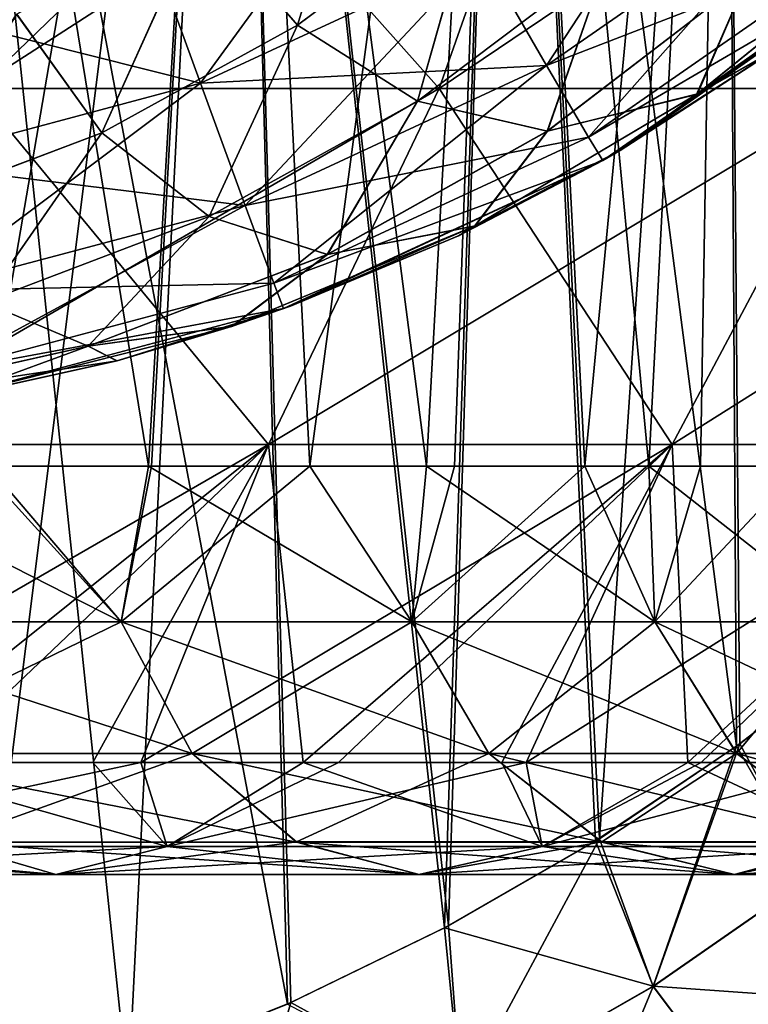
# Model space of a CAD drawing. Header units: millimetres. Extents: x -44.7 to 52.5, y -25.6 to 0.
# Tile 397 of 440: x 49 to 49.9, y -24.3 to -23.1. Entities that reach past the tile are written whole.
import ezdxf

# ---------------------------------------------------------------- set-up
doc = ezdxf.new("R2010")
doc.units = ezdxf.units.MM
doc.header["$LTSCALE"] = 65.185185
for name, color, linetype in [('16', 7, 'CONTINUOUS'), ('26', 7, 'CONTINUOUS'), ('390', 7, 'CONTINUOUS'), ('391', 7, 'CONTINUOUS'), ('394', 7, 'CONTINUOUS'), ('395', 7, 'CONTINUOUS'), ('399', 7, 'CONTINUOUS'), ('40', 7, 'CONTINUOUS'), ('400', 7, 'CONTINUOUS'), ('404', 7, 'CONTINUOUS'), ('405', 7, 'CONTINUOUS'), ('418', 7, 'CONTINUOUS'), ('427', 7, 'CONTINUOUS'), ('507', 7, 'CONTINUOUS'), ('512', 7, 'CONTINUOUS')]:
    doc.layers.add(name, color=color, linetype=linetype)

msp = doc.modelspace()

# ---------------------------------------------------------------- linework, layer by layer
at = {"layer": '16', "linetype": 'Continuous'}
for points in [[(48.9663, -23.1968, -37.4592), (48.374, -23.1968, -37.8439), (49.1082, -22.7389, -37.6544), (48.9663, -23.1968, -37.4592)], [(49.1082, -22.7389, -37.6544), (48.374, -23.1968, -37.8439), (48.4946, -22.7389, -38.0529), (49.1082, -22.7389, -37.6544)], [(49.5153, -23.1968, -37.0147), (48.9663, -23.1968, -37.4592), (49.6767, -22.7389, -37.194), (49.5153, -23.1968, -37.0147)], [(49.6767, -22.7389, -37.194), (48.9663, -23.1968, -37.4592), (49.1082, -22.7389, -37.6544), (49.6767, -22.7389, -37.194)], [(50.0147, -23.1968, -36.5153), (49.5153, -23.1968, -37.0147), (50.194, -22.7389, -36.6767), (50.0147, -23.1968, -36.5153)], [(50.194, -22.7389, -36.6767), (49.5153, -23.1968, -37.0147), (49.6767, -22.7389, -37.194), (50.194, -22.7389, -36.6767)], [(49.3136, -23.6176, -36.7908), (48.7892, -23.6176, -37.2154), (49.5153, -23.1968, -37.0147), (49.3136, -23.6176, -36.7908)], [(49.5153, -23.1968, -37.0147), (48.7892, -23.6176, -37.2154), (48.9663, -23.1968, -37.4592), (49.5153, -23.1968, -37.0147)], [(49.7908, -23.6176, -36.3136), (49.3136, -23.6176, -36.7908), (50.0147, -23.1968, -36.5153), (49.7908, -23.6176, -36.3136)], [(50.0147, -23.1968, -36.5153), (49.3136, -23.6176, -36.7908), (49.5153, -23.1968, -37.0147), (50.0147, -23.1968, -36.5153)], [(50.2154, -23.6176, -35.7892), (49.7908, -23.6176, -36.3136), (50.4592, -23.1968, -35.9663), (50.2154, -23.6176, -35.7892)], [(50.4592, -23.1968, -35.9663), (49.7908, -23.6176, -36.3136), (50.0147, -23.1968, -36.5153), (50.4592, -23.1968, -35.9663)], [(48.7892, -23.6176, -37.2154), (49.3136, -23.6176, -36.7908), (48.6625, -23.9932, -36.8672), (48.7892, -23.6176, -37.2154)], [(48.6625, -23.9932, -36.8672), (49.3136, -23.6176, -36.7908), (48.9184, -23.9932, -36.6638), (48.6625, -23.9932, -36.8672)], [(48.9184, -23.9932, -36.6638), (49.3136, -23.6176, -36.7908), (49.1629, -23.9932, -36.4468), (48.9184, -23.9932, -36.6638)], [(49.3136, -23.6176, -36.7908), (49.7908, -23.6176, -36.3136), (49.1629, -23.9932, -36.4468), (49.3136, -23.6176, -36.7908)], [(49.1629, -23.9932, -36.4468), (49.7908, -23.6176, -36.3136), (49.3964, -23.9932, -36.2161), (49.1629, -23.9932, -36.4468)], [(49.3964, -23.9932, -36.2161), (49.7908, -23.6176, -36.3136), (49.6182, -23.9932, -35.9719), (49.3964, -23.9932, -36.2161)], [(49.7908, -23.6176, -36.3136), (50.2154, -23.6176, -35.7892), (49.6182, -23.9932, -35.9719), (49.7908, -23.6176, -36.3136)], [(49.6182, -23.9932, -35.9719), (50.2154, -23.6176, -35.7892), (49.825, -23.9932, -35.718), (49.6182, -23.9932, -35.9719)], [(49.825, -23.9932, -35.718), (50.2154, -23.6176, -35.7892), (50.014, -23.9932, -35.4589), (49.825, -23.9932, -35.718)]]:
    msp.add_3dface(points, dxfattribs=at)
at = {"layer": '26', "linetype": 'Continuous'}
for points in [[(48.4946, -22.7389, 38.0529), (48.9663, -23.1968, 37.4592), (49.1082, -22.7389, 37.6544), (48.4946, -22.7389, 38.0529)], [(48.9663, -23.1968, 37.4592), (49.5153, -23.1968, 37.0147), (49.1082, -22.7389, 37.6544), (48.9663, -23.1968, 37.4592)], [(49.1082, -22.7389, 37.6544), (49.5153, -23.1968, 37.0147), (49.6767, -22.7389, 37.194), (49.1082, -22.7389, 37.6544)], [(49.5153, -23.1968, 37.0147), (50.0147, -23.1968, 36.5153), (49.6767, -22.7389, 37.194), (49.5153, -23.1968, 37.0147)], [(49.6767, -22.7389, 37.194), (50.0147, -23.1968, 36.5153), (50.194, -22.7389, 36.6767), (49.6767, -22.7389, 37.194)], [(48.7892, -23.6176, 37.2154), (49.3136, -23.6176, 36.7908), (48.9663, -23.1968, 37.4592), (48.7892, -23.6176, 37.2154)], [(48.9663, -23.1968, 37.4592), (49.3136, -23.6176, 36.7908), (49.5153, -23.1968, 37.0147), (48.9663, -23.1968, 37.4592)], [(49.3136, -23.6176, 36.7908), (49.7908, -23.6176, 36.3136), (49.5153, -23.1968, 37.0147), (49.3136, -23.6176, 36.7908)], [(49.5153, -23.1968, 37.0147), (49.7908, -23.6176, 36.3136), (50.0147, -23.1968, 36.5153), (49.5153, -23.1968, 37.0147)], [(49.7908, -23.6176, 36.3136), (50.2154, -23.6176, 35.7892), (50.0147, -23.1968, 36.5153), (49.7908, -23.6176, 36.3136)], [(49.3136, -23.6176, 36.7908), (48.7892, -23.6176, 37.2154), (48.8438, -23.9932, 36.7254), (49.3136, -23.6176, 36.7908)], [(49.106, -23.9932, 36.4995), (49.3136, -23.6176, 36.7908), (48.8438, -23.9932, 36.7254), (49.106, -23.9932, 36.4995)], [(49.3547, -23.9932, 36.2592), (49.3136, -23.6176, 36.7908), (49.106, -23.9932, 36.4995), (49.3547, -23.9932, 36.2592)], [(49.7908, -23.6176, 36.3136), (49.3136, -23.6176, 36.7908), (49.3547, -23.9932, 36.2592), (49.7908, -23.6176, 36.3136)], [(49.5895, -23.9932, 36.0051), (49.7908, -23.6176, 36.3136), (49.3547, -23.9932, 36.2592), (49.5895, -23.9932, 36.0051)], [(49.8095, -23.9932, 35.738), (49.7908, -23.6176, 36.3136), (49.5895, -23.9932, 36.0051), (49.8095, -23.9932, 35.738)], [(50.2154, -23.6176, 35.7892), (49.7908, -23.6176, 36.3136), (49.8095, -23.9932, 35.738), (50.2154, -23.6176, 35.7892)], [(50.0141, -23.9932, 35.4587), (50.2154, -23.6176, 35.7892), (49.8095, -23.9932, 35.738), (50.0141, -23.9932, 35.4587)]]:
    msp.add_3dface(points, dxfattribs=at)
at = {"layer": '390', "linetype": 'Continuous'}
for points in [[(49.273, -21.8914, 29.0517), (48.8857, -21.8914, 28.5572), (49.336, -24.2789, 28.9962), (49.273, -21.8914, 29.0517)], [(49.336, -24.2789, 28.9962), (48.8857, -21.8914, 28.5572), (49.1452, -24.3549, 28.7336), (49.336, -24.2789, 28.9962)], [(49.1452, -24.3549, 28.7336), (48.8857, -21.8914, 28.5572), (48.9525, -24.416, 28.4997), (49.1452, -24.3549, 28.7336)], [(49.5965, -21.8914, 29.5869), (49.273, -21.8914, 29.0517), (49.5219, -24.1887, 29.2903), (49.5965, -21.8914, 29.5869)], [(49.5219, -24.1887, 29.2903), (49.273, -21.8914, 29.0517), (49.336, -24.2789, 28.9962), (49.5219, -24.1887, 29.2903)], [(49.7003, -24.0858, 29.621), (49.5965, -21.8914, 29.5869), (49.5219, -24.1887, 29.2903), (49.7003, -24.0858, 29.621)], [(49.8538, -21.8914, 30.1583), (49.5965, -21.8914, 29.5869), (49.867, -23.9737, 29.994), (49.8538, -21.8914, 30.1583)], [(49.867, -23.9737, 29.994), (49.5965, -21.8914, 29.5869), (49.7003, -24.0858, 29.621), (49.867, -23.9737, 29.994)], [(50.0406, -21.8914, 30.7578), (49.8538, -21.8914, 30.1583), (50.0821, -23.8027, 30.6507), (50.0406, -21.8914, 30.7578)], [(50.0821, -23.8027, 30.6507), (49.8538, -21.8914, 30.1583), (50.0164, -23.8586, 30.4175), (50.0821, -23.8027, 30.6507)], [(50.0164, -23.8586, 30.4175), (49.8538, -21.8914, 30.1583), (49.867, -23.9737, 29.994), (50.0164, -23.8586, 30.4175)]]:
    msp.add_3dface(points, dxfattribs=at)
at = {"layer": '391', "linetype": 'Continuous'}
for points in [[(48.8857, -21.8914, 35.4428), (49.273, -21.8914, 34.9483), (48.9726, -23.6431, 35.4363), (48.8857, -21.8914, 35.4428)], [(48.9726, -23.6431, 35.4363), (49.273, -21.8914, 34.9483), (49.1753, -23.6431, 35.1869), (48.9726, -23.6431, 35.4363)], [(49.1753, -23.6431, 35.1869), (49.273, -21.8914, 34.9483), (49.3625, -23.6431, 34.9255), (49.1753, -23.6431, 35.1869)], [(49.273, -21.8914, 34.9483), (49.5965, -21.8914, 34.4131), (49.3625, -23.6431, 34.9255), (49.273, -21.8914, 34.9483)], [(49.3625, -23.6431, 34.9255), (49.5965, -21.8914, 34.4131), (49.5334, -23.6431, 34.653), (49.3625, -23.6431, 34.9255)], [(49.5334, -23.6431, 34.653), (49.5965, -21.8914, 34.4131), (49.6875, -23.6431, 34.37), (49.5334, -23.6431, 34.653)], [(49.5965, -21.8914, 34.4131), (49.8538, -21.8914, 33.8417), (49.6875, -23.6431, 34.37), (49.5965, -21.8914, 34.4131)], [(49.6875, -23.6431, 34.37), (49.8538, -21.8914, 33.8417), (49.8244, -23.6431, 34.0774), (49.6875, -23.6431, 34.37)], [(49.8244, -23.6431, 34.0774), (49.8538, -21.8914, 33.8417), (49.9424, -23.6431, 33.7784), (49.8244, -23.6431, 34.0774)], [(49.8538, -21.8914, 33.8417), (50.0406, -21.8914, 33.2422), (49.9424, -23.6431, 33.7784), (49.8538, -21.8914, 33.8417)]]:
    msp.add_3dface(points, dxfattribs=at)
at = {"layer": '394', "linetype": 'Continuous'}
for points in [[(49.273, -21.8914, -34.9483), (48.8857, -21.8914, -35.4428), (49.172, -23.6431, -35.1913), (49.273, -21.8914, -34.9483)], [(49.172, -23.6431, -35.1913), (48.8857, -21.8914, -35.4428), (48.9824, -23.6431, -35.425), (49.172, -23.6431, -35.1913)], [(49.5006, -23.6431, -34.7083), (49.273, -21.8914, -34.9483), (49.172, -23.6431, -35.1913), (49.5006, -23.6431, -34.7083)], [(49.5965, -21.8914, -34.4131), (49.273, -21.8914, -34.9483), (49.5006, -23.6431, -34.7083), (49.5965, -21.8914, -34.4131)], [(49.7632, -23.6431, -34.214), (49.5965, -21.8914, -34.4131), (49.5006, -23.6431, -34.7083), (49.7632, -23.6431, -34.214)], [(49.8538, -21.8914, -33.8417), (49.5965, -21.8914, -34.4131), (49.7632, -23.6431, -34.214), (49.8538, -21.8914, -33.8417)], [(49.9602, -23.6431, -33.7281), (49.8538, -21.8914, -33.8417), (49.7632, -23.6431, -34.214), (49.9602, -23.6431, -33.7281)], [(50.0406, -21.8914, -33.2422), (49.8538, -21.8914, -33.8417), (50.0997, -23.6431, -33.2584), (50.0406, -21.8914, -33.2422)], [(50.0997, -23.6431, -33.2584), (49.8538, -21.8914, -33.8417), (49.9602, -23.6431, -33.7281), (50.0997, -23.6431, -33.2584)]]:
    msp.add_3dface(points, dxfattribs=at)
at = {"layer": '395', "linetype": 'Continuous'}
for points in [[(48.8857, -21.8914, -28.5572), (49.273, -21.8914, -29.0517), (48.9562, -24.415, -28.5039), (48.8857, -21.8914, -28.5572)], [(48.9562, -24.415, -28.5039), (49.273, -21.8914, -29.0517), (49.1492, -24.3535, -28.7388), (48.9562, -24.415, -28.5039)], [(49.1492, -24.3535, -28.7388), (49.273, -21.8914, -29.0517), (49.3402, -24.2769, -29.0024), (49.1492, -24.3535, -28.7388)], [(49.273, -21.8914, -29.0517), (49.5965, -21.8914, -29.5869), (49.5265, -24.1863, -29.2981), (49.273, -21.8914, -29.0517)], [(49.3402, -24.2769, -29.0024), (49.273, -21.8914, -29.0517), (49.5265, -24.1863, -29.2981), (49.3402, -24.2769, -29.0024)], [(49.5265, -24.1863, -29.2981), (49.5965, -21.8914, -29.5869), (49.7048, -24.0834, -29.6301), (49.5265, -24.1863, -29.2981)], [(49.5965, -21.8914, -29.5869), (49.8538, -21.8914, -30.1583), (49.7048, -24.0834, -29.6301), (49.5965, -21.8914, -29.5869)], [(49.7048, -24.0834, -29.6301), (49.8538, -21.8914, -30.1583), (49.8708, -23.971, -30.0037), (49.7048, -24.0834, -29.6301)], [(49.8538, -21.8914, -30.1583), (50.0406, -21.8914, -30.7578), (50.0191, -23.8557, -30.4264), (49.8538, -21.8914, -30.1583)], [(49.8708, -23.971, -30.0037), (49.8538, -21.8914, -30.1583), (50.0191, -23.8557, -30.4264), (49.8708, -23.971, -30.0037)]]:
    msp.add_3dface(points, dxfattribs=at)
at = {"layer": '399', "linetype": 'Continuous'}
for points in [[(50.0164, -23.8586, 30.4175), (49.867, -23.9737, 29.994), (49.9554, -24.1276, 30.1056), (50.0164, -23.8586, 30.4175)], [(49.867, -23.9737, 29.994), (49.7003, -24.0858, 29.621), (49.7683, -24.2573, 29.6642), (49.867, -23.9737, 29.994)], [(49.867, -23.9737, 29.994), (49.7683, -24.2573, 29.6642), (49.9554, -24.1276, 30.1056), (49.867, -23.9737, 29.994)], [(49.7003, -24.0858, 29.621), (49.5219, -24.1887, 29.2903), (49.7683, -24.2573, 29.6642), (49.7003, -24.0858, 29.621)], [(49.7683, -24.2573, 29.6642), (50.0689, -24.2788, 30.1014), (49.9554, -24.1276, 30.1056), (49.7683, -24.2573, 29.6642)], [(49.5219, -24.1887, 29.2903), (49.336, -24.2789, 28.9962), (49.5413, -24.3873, 29.24), (49.5219, -24.1887, 29.2903)], [(49.5219, -24.1887, 29.2903), (49.5413, -24.3873, 29.24), (49.7683, -24.2573, 29.6642), (49.5219, -24.1887, 29.2903)], [(49.5413, -24.3873, 29.24), (49.8817, -24.4081, 29.6511), (49.7683, -24.2573, 29.6642), (49.5413, -24.3873, 29.24)], [(49.8817, -24.4081, 29.6511), (50.0689, -24.2788, 30.1014), (49.7683, -24.2573, 29.6642), (49.8817, -24.4081, 29.6511)]]:
    msp.add_3dface(points, dxfattribs=at)
at = {"layer": '40', "linetype": 'Continuous'}
for points in [[(49.7088, -23.2819, 1.3935), (49.9108, -23.1523, 26.8743), (50.0504, -23.0445, 1.3921), (49.7088, -23.2819, 1.3935)], [(50.0504, -23.0445, -1.3921), (49.7304, -23.2694, -26.7495), (49.7088, -23.2819, -1.3935), (50.0504, -23.0445, -1.3921)], [(49.9122, -23.1512, -26.8765), (49.7304, -23.2694, -26.7495), (50.0504, -23.0445, -1.3921), (49.9122, -23.1512, -26.8765)], [(49.7293, -23.27, 26.749), (49.9108, -23.1523, 26.8743), (49.7088, -23.2819, 1.3935), (49.7293, -23.27, 26.749)], [(49.5384, -23.3708, 26.6247), (49.7293, -23.27, 26.749), (49.7088, -23.2819, 1.3935), (49.5384, -23.3708, 26.6247)], [(49.7304, -23.2694, -26.7495), (49.5389, -23.3706, -26.6244), (49.7088, -23.2819, -1.3935), (49.7304, -23.2694, -26.7495)], [(49.3313, -23.4569, 1.3946), (49.5384, -23.3708, 26.6247), (49.7088, -23.2819, 1.3935), (49.3313, -23.4569, 1.3946)], [(49.7088, -23.2819, -1.3935), (49.3398, -23.4538, -26.5014), (49.3313, -23.4569, -1.3946), (49.7088, -23.2819, -1.3935)], [(49.5389, -23.3706, -26.6244), (49.3398, -23.4538, -26.5014), (49.7088, -23.2819, -1.3935), (49.5389, -23.3706, -26.6244)], [(49.3386, -23.4542, 26.5004), (49.5384, -23.3708, 26.6247), (49.3313, -23.4569, 1.3946), (49.3386, -23.4542, 26.5004)], [(49.2699, -23.4781, 26.4594), (49.3386, -23.4542, 26.5004), (49.3313, -23.4569, 1.3946), (49.2699, -23.4781, 26.4594)], [(49.3398, -23.4538, -26.5014), (49.2712, -23.4777, -26.4605), (49.3313, -23.4569, -1.3946), (49.3398, -23.4538, -26.5014)], [(48.9293, -23.5639, 1.3953), (49.2699, -23.4781, 26.4594), (49.3313, -23.4569, 1.3946), (48.9293, -23.5639, 1.3953)], [(49.3313, -23.4569, -1.3946), (49.135, -23.5185, -26.3817), (48.9293, -23.5639, -1.3953), (49.3313, -23.4569, -1.3946)], [(49.2712, -23.4777, -26.4605), (49.135, -23.5185, -26.3817), (49.3313, -23.4569, -1.3946), (49.2712, -23.4777, -26.4605)], [(49.1344, -23.5187, 26.3815), (49.2699, -23.4781, 26.4594), (48.9293, -23.5639, 1.3953), (49.1344, -23.5187, 26.3815)], [(49.135, -23.5185, -26.3817), (48.9283, -23.5641, -26.2691), (48.9293, -23.5639, -1.3953), (49.135, -23.5185, -26.3817)], [(48.9283, -23.5641, 26.2697), (49.1344, -23.5187, 26.3815), (48.9293, -23.5639, 1.3953), (48.9283, -23.5641, 26.2697)]]:
    msp.add_3dface(points, dxfattribs=at)
at = {"layer": '400', "linetype": 'Continuous'}
for points in [[(48.9726, -23.6431, 35.4363), (49.1395, -23.8269, 35.3011), (48.7439, -23.8269, 35.7439), (48.9726, -23.6431, 35.4363)], [(48.9726, -23.6431, 35.4363), (49.1753, -23.6431, 35.1869), (49.1395, -23.8269, 35.3011), (48.9726, -23.6431, 35.4363)], [(49.1753, -23.6431, 35.1869), (49.3625, -23.6431, 34.9255), (49.1395, -23.8269, 35.3011), (49.1753, -23.6431, 35.1869)], [(49.3625, -23.6431, 34.9255), (49.483, -23.8268, 34.8169), (49.1395, -23.8269, 35.3011), (49.3625, -23.6431, 34.9255)], [(49.3625, -23.6431, 34.9255), (49.5334, -23.6431, 34.653), (49.483, -23.8268, 34.8169), (49.3625, -23.6431, 34.9255)], [(49.5334, -23.6431, 34.653), (49.6875, -23.6431, 34.37), (49.483, -23.8268, 34.8169), (49.5334, -23.6431, 34.653)], [(49.6875, -23.6431, 34.37), (49.7702, -23.8268, 34.2972), (49.483, -23.8268, 34.8169), (49.6875, -23.6431, 34.37)], [(49.6875, -23.6431, 34.37), (49.8244, -23.6431, 34.0774), (49.7702, -23.8268, 34.2972), (49.6875, -23.6431, 34.37)], [(49.8244, -23.6431, 34.0774), (49.9424, -23.6431, 33.7784), (49.7702, -23.8268, 34.2972), (49.8244, -23.6431, 34.0774)], [(49.9424, -23.6431, 33.7784), (49.9974, -23.8267, 33.7487), (49.7702, -23.8268, 34.2972), (49.9424, -23.6431, 33.7784)], [(49.7702, -23.8268, 34.2972), (49.574, -23.9824, 34.8741), (49.483, -23.8268, 34.8169), (49.7702, -23.8268, 34.2972)], [(49.867, -23.9824, 34.3438), (49.574, -23.9824, 34.8741), (49.7702, -23.8268, 34.2972), (49.867, -23.9824, 34.3438)], [(49.9974, -23.8267, 33.7487), (49.867, -23.9824, 34.3438), (49.7702, -23.8268, 34.2972), (49.9974, -23.8267, 33.7487)], [(50.0988, -23.9824, 33.7842), (49.867, -23.9824, 34.3438), (49.9974, -23.8267, 33.7487), (50.0988, -23.9824, 33.7842)], [(49.1395, -23.8269, 35.3011), (48.8199, -23.9825, 35.8199), (48.7439, -23.8269, 35.7439), (49.1395, -23.8269, 35.3011)], [(49.2235, -23.9825, 35.3681), (48.8199, -23.9825, 35.8199), (49.1395, -23.8269, 35.3011), (49.2235, -23.9825, 35.3681)], [(49.483, -23.8268, 34.8169), (49.2235, -23.9825, 35.3681), (49.1395, -23.8269, 35.3011), (49.483, -23.8268, 34.8169)], [(49.574, -23.9824, 34.8741), (49.2235, -23.9825, 35.3681), (49.483, -23.8268, 34.8169), (49.574, -23.9824, 34.8741)], [(49.2235, -23.9825, 35.3681), (48.9313, -24.0871, 35.9313), (48.8199, -23.9825, 35.8199), (49.2235, -23.9825, 35.3681)], [(49.3467, -24.087, 35.4664), (48.9313, -24.0871, 35.9313), (49.2235, -23.9825, 35.3681), (49.3467, -24.087, 35.4664)], [(49.574, -23.9824, 34.8741), (49.3467, -24.087, 35.4664), (49.2235, -23.9825, 35.3681), (49.574, -23.9824, 34.8741)], [(49.7075, -24.087, 34.9579), (49.3467, -24.087, 35.4664), (49.574, -23.9824, 34.8741), (49.7075, -24.087, 34.9579)], [(49.867, -23.9824, 34.3438), (49.7075, -24.087, 34.9579), (49.574, -23.9824, 34.8741), (49.867, -23.9824, 34.3438)], [(50.009, -24.087, 34.4122), (49.7075, -24.087, 34.9579), (49.867, -23.9824, 34.3438), (50.009, -24.087, 34.4122)], [(50.0988, -23.9824, 33.7842), (50.009, -24.087, 34.4122), (49.867, -23.9824, 34.3438), (50.0988, -23.9824, 33.7842)], [(49.1939, -24.0926, 36.1939), (48.8438, -23.9932, 36.7254), (48.698, -24.0926, 36.6372), (49.1939, -24.0926, 36.1939)], [(49.106, -23.9932, 36.4995), (48.8438, -23.9932, 36.7254), (49.1939, -24.0926, 36.1939), (49.106, -23.9932, 36.4995)], [(49.3547, -23.9932, 36.2592), (49.106, -23.9932, 36.4995), (49.1939, -24.0926, 36.1939), (49.3547, -23.9932, 36.2592)], [(49.6371, -24.0926, 35.6979), (49.3547, -23.9932, 36.2592), (49.1939, -24.0926, 36.1939), (49.6371, -24.0926, 35.6979)], [(49.5895, -23.9932, 36.0051), (49.3547, -23.9932, 36.2592), (49.6371, -24.0926, 35.6979), (49.5895, -23.9932, 36.0051)], [(49.8095, -23.9932, 35.738), (49.5895, -23.9932, 36.0051), (49.6371, -24.0926, 35.6979), (49.8095, -23.9932, 35.738)], [(50.0219, -24.0926, 35.1555), (49.8095, -23.9932, 35.738), (49.6371, -24.0926, 35.6979), (50.0219, -24.0926, 35.1555)], [(50.0141, -23.9932, 35.4587), (49.8095, -23.9932, 35.738), (50.0219, -24.0926, 35.1555), (50.0141, -23.9932, 35.4587)], [(49.0622, -24.1256, 36.0622), (48.5819, -24.1256, 36.4916), (48.9313, -24.0871, 35.9313), (49.0622, -24.1256, 36.0622)], [(49.0622, -24.1256, 36.0622), (48.698, -24.0926, 36.6372), (48.5819, -24.1256, 36.4916), (49.0622, -24.1256, 36.0622)], [(49.1939, -24.0926, 36.1939), (48.698, -24.0926, 36.6372), (49.0622, -24.1256, 36.0622), (49.1939, -24.0926, 36.1939)], [(49.3467, -24.087, 35.4664), (49.0622, -24.1256, 36.0622), (48.9313, -24.0871, 35.9313), (49.3467, -24.087, 35.4664)], [(49.4915, -24.1256, 35.5818), (49.0622, -24.1256, 36.0622), (49.3467, -24.087, 35.4664), (49.4915, -24.1256, 35.5818)], [(49.4915, -24.1256, 35.5818), (49.1939, -24.0926, 36.1939), (49.0622, -24.1256, 36.0622), (49.4915, -24.1256, 35.5818)], [(49.6371, -24.0926, 35.6979), (49.1939, -24.0926, 36.1939), (49.4915, -24.1256, 35.5818), (49.6371, -24.0926, 35.6979)], [(49.7075, -24.087, 34.9579), (49.4915, -24.1256, 35.5818), (49.3467, -24.087, 35.4664), (49.7075, -24.087, 34.9579)], [(49.8642, -24.1256, 35.0564), (49.4915, -24.1256, 35.5818), (49.7075, -24.087, 34.9579), (49.8642, -24.1256, 35.0564)], [(49.8642, -24.1256, 35.0564), (49.6371, -24.0926, 35.6979), (49.4915, -24.1256, 35.5818), (49.8642, -24.1256, 35.0564)], [(50.0219, -24.0926, 35.1555), (49.6371, -24.0926, 35.6979), (49.8642, -24.1256, 35.0564), (50.0219, -24.0926, 35.1555)], [(50.009, -24.087, 34.4122), (49.8642, -24.1256, 35.0564), (49.7075, -24.087, 34.9579), (50.009, -24.087, 34.4122)], [(50.1758, -24.1256, 34.4925), (49.8642, -24.1256, 35.0564), (50.009, -24.087, 34.4122), (50.1758, -24.1256, 34.4925)], [(50.1758, -24.1256, 34.4925), (50.0219, -24.0926, 35.1555), (49.8642, -24.1256, 35.0564), (50.1758, -24.1256, 34.4925)]]:
    msp.add_3dface(points, dxfattribs=at)
at = {"layer": '404', "linetype": 'Continuous'}
for points in [[(48.7779, -23.6431, -35.6493), (48.7439, -23.8269, -35.7439), (49.1395, -23.827, -35.3012), (48.7779, -23.6431, -35.6493)], [(48.9824, -23.6431, -35.425), (48.7779, -23.6431, -35.6493), (49.1395, -23.827, -35.3012), (48.9824, -23.6431, -35.425)], [(49.172, -23.6431, -35.1913), (48.9824, -23.6431, -35.425), (49.1395, -23.827, -35.3012), (49.172, -23.6431, -35.1913)], [(49.172, -23.6431, -35.1913), (49.1395, -23.827, -35.3012), (49.4831, -23.827, -34.8169), (49.172, -23.6431, -35.1913)], [(49.5006, -23.6431, -34.7083), (49.172, -23.6431, -35.1913), (49.4831, -23.827, -34.8169), (49.5006, -23.6431, -34.7083)], [(49.5006, -23.6431, -34.7083), (49.4831, -23.827, -34.8169), (49.7703, -23.8271, -34.2973), (49.5006, -23.6431, -34.7083)], [(49.7632, -23.6431, -34.214), (49.5006, -23.6431, -34.7083), (49.7703, -23.8271, -34.2973), (49.7632, -23.6431, -34.214)], [(49.9602, -23.6431, -33.7281), (49.7632, -23.6431, -34.214), (49.9976, -23.8271, -33.7487), (49.9602, -23.6431, -33.7281)], [(49.7632, -23.6431, -34.214), (49.7703, -23.8271, -34.2973), (49.9976, -23.8271, -33.7487), (49.7632, -23.6431, -34.214)], [(48.8199, -23.9825, -35.8199), (49.2236, -23.9826, -35.3682), (48.7439, -23.8269, -35.7439), (48.8199, -23.9825, -35.8199)], [(48.7439, -23.8269, -35.7439), (49.2236, -23.9826, -35.3682), (49.1395, -23.827, -35.3012), (48.7439, -23.8269, -35.7439)], [(49.2236, -23.9826, -35.3682), (49.5742, -23.9826, -34.8741), (49.1395, -23.827, -35.3012), (49.2236, -23.9826, -35.3682)], [(49.1395, -23.827, -35.3012), (49.5742, -23.9826, -34.8741), (49.4831, -23.827, -34.8169), (49.1395, -23.827, -35.3012)], [(49.5742, -23.9826, -34.8741), (49.8672, -23.9826, -34.3439), (49.4831, -23.827, -34.8169), (49.5742, -23.9826, -34.8741)], [(49.4831, -23.827, -34.8169), (49.8672, -23.9826, -34.3439), (49.7703, -23.8271, -34.2973), (49.4831, -23.827, -34.8169)], [(49.8672, -23.9826, -34.3439), (50.0991, -23.9827, -33.7843), (49.7703, -23.8271, -34.2973), (49.8672, -23.9826, -34.3439)], [(49.7703, -23.8271, -34.2973), (50.0991, -23.9827, -33.7843), (49.9976, -23.8271, -33.7487), (49.7703, -23.8271, -34.2973)], [(48.9313, -24.0871, -35.9313), (49.3468, -24.0871, -35.4665), (48.8199, -23.9825, -35.8199), (48.9313, -24.0871, -35.9313)], [(48.8199, -23.9825, -35.8199), (49.3468, -24.0871, -35.4665), (49.2236, -23.9826, -35.3682), (48.8199, -23.9825, -35.8199)], [(49.3468, -24.0871, -35.4665), (49.7076, -24.0871, -34.958), (49.2236, -23.9826, -35.3682), (49.3468, -24.0871, -35.4665)], [(49.2236, -23.9826, -35.3682), (49.7076, -24.0871, -34.958), (49.5742, -23.9826, -34.8741), (49.2236, -23.9826, -35.3682)], [(49.7076, -24.0871, -34.958), (50.0093, -24.0871, -34.4123), (49.5742, -23.9826, -34.8741), (49.7076, -24.0871, -34.958)], [(49.5742, -23.9826, -34.8741), (50.0093, -24.0871, -34.4123), (49.8672, -23.9826, -34.3439), (49.5742, -23.9826, -34.8741)], [(50.0093, -24.0871, -34.4123), (50.2479, -24.0871, -33.8363), (49.8672, -23.9826, -34.3439), (50.0093, -24.0871, -34.4123)], [(49.8672, -23.9826, -34.3439), (50.2479, -24.0871, -33.8363), (50.0991, -23.9827, -33.7843), (49.8672, -23.9826, -34.3439)], [(48.9184, -23.9932, -36.6638), (49.1629, -23.9932, -36.4468), (48.6979, -24.0926, -36.6371), (48.9184, -23.9932, -36.6638)], [(48.6979, -24.0926, -36.6371), (49.1629, -23.9932, -36.4468), (49.1939, -24.0926, -36.1939), (48.6979, -24.0926, -36.6371)], [(49.1629, -23.9932, -36.4468), (49.3964, -23.9932, -36.2161), (49.1939, -24.0926, -36.1939), (49.1629, -23.9932, -36.4468)], [(49.3964, -23.9932, -36.2161), (49.6182, -23.9932, -35.9719), (49.1939, -24.0926, -36.1939), (49.3964, -23.9932, -36.2161)], [(49.1939, -24.0926, -36.1939), (49.6182, -23.9932, -35.9719), (49.6372, -24.0926, -35.698), (49.1939, -24.0926, -36.1939)], [(49.6182, -23.9932, -35.9719), (49.825, -23.9932, -35.718), (49.6372, -24.0926, -35.698), (49.6182, -23.9932, -35.9719)], [(49.825, -23.9932, -35.718), (50.014, -23.9932, -35.4589), (49.6372, -24.0926, -35.698), (49.825, -23.9932, -35.718)], [(49.6372, -24.0926, -35.698), (50.014, -23.9932, -35.4589), (50.0221, -24.0925, -35.1556), (49.6372, -24.0926, -35.698)], [(48.5818, -24.1256, -36.4915), (49.0622, -24.1256, -36.0622), (48.4664, -24.087, -36.3467), (48.5818, -24.1256, -36.4915)], [(48.4664, -24.087, -36.3467), (49.0622, -24.1256, -36.0622), (48.9313, -24.0871, -35.9313), (48.4664, -24.087, -36.3467)], [(48.6979, -24.0926, -36.6371), (49.1939, -24.0926, -36.1939), (48.5818, -24.1256, -36.4915), (48.6979, -24.0926, -36.6371)], [(48.5818, -24.1256, -36.4915), (49.1939, -24.0926, -36.1939), (49.0622, -24.1256, -36.0622), (48.5818, -24.1256, -36.4915)], [(49.0622, -24.1256, -36.0622), (49.4916, -24.1256, -35.5819), (48.9313, -24.0871, -35.9313), (49.0622, -24.1256, -36.0622)], [(48.9313, -24.0871, -35.9313), (49.4916, -24.1256, -35.5819), (49.3468, -24.0871, -35.4665), (48.9313, -24.0871, -35.9313)], [(49.1939, -24.0926, -36.1939), (49.6372, -24.0926, -35.698), (49.0622, -24.1256, -36.0622), (49.1939, -24.0926, -36.1939)], [(49.0622, -24.1256, -36.0622), (49.6372, -24.0926, -35.698), (49.4916, -24.1256, -35.5819), (49.0622, -24.1256, -36.0622)], [(49.4916, -24.1256, -35.5819), (49.8644, -24.1256, -35.0565), (49.3468, -24.0871, -35.4665), (49.4916, -24.1256, -35.5819)], [(49.3468, -24.0871, -35.4665), (49.8644, -24.1256, -35.0565), (49.7076, -24.0871, -34.958), (49.3468, -24.0871, -35.4665)], [(49.6372, -24.0926, -35.698), (50.0221, -24.0925, -35.1556), (49.4916, -24.1256, -35.5819), (49.6372, -24.0926, -35.698)], [(49.4916, -24.1256, -35.5819), (50.0221, -24.0925, -35.1556), (49.8644, -24.1256, -35.0565), (49.4916, -24.1256, -35.5819)], [(49.8644, -24.1256, -35.0565), (50.1761, -24.1256, -34.4927), (49.7076, -24.0871, -34.958), (49.8644, -24.1256, -35.0565)], [(49.7076, -24.0871, -34.958), (50.1761, -24.1256, -34.4927), (50.0093, -24.0871, -34.4123), (49.7076, -24.0871, -34.958)], [(50.0221, -24.0925, -35.1556), (50.3439, -24.0925, -34.5735), (49.8644, -24.1256, -35.0565), (50.0221, -24.0925, -35.1556)], [(49.8644, -24.1256, -35.0565), (50.3439, -24.0925, -34.5735), (50.1761, -24.1256, -34.4927), (49.8644, -24.1256, -35.0565)]]:
    msp.add_3dface(points, dxfattribs=at)
at = {"layer": '405', "linetype": 'Continuous'}
for points in [[(49.8708, -23.971, -30.0037), (50.0191, -23.8557, -30.4264), (49.9555, -24.128, -30.1055), (49.8708, -23.971, -30.0037)], [(49.7048, -24.0834, -29.6301), (49.8708, -23.971, -30.0037), (49.7684, -24.2577, -29.6641), (49.7048, -24.0834, -29.6301)], [(49.8708, -23.971, -30.0037), (49.9555, -24.128, -30.1055), (49.7684, -24.2577, -29.6641), (49.8708, -23.971, -30.0037)], [(49.5265, -24.1863, -29.2981), (49.7048, -24.0834, -29.6301), (49.5414, -24.3876, -29.2399), (49.5265, -24.1863, -29.2981)], [(49.7048, -24.0834, -29.6301), (49.7684, -24.2577, -29.6641), (49.5414, -24.3876, -29.2399), (49.7048, -24.0834, -29.6301)], [(49.9555, -24.128, -30.1055), (49.8819, -24.4084, -29.651), (49.7684, -24.2577, -29.6641), (49.9555, -24.128, -30.1055)], [(49.3402, -24.2769, -29.0024), (49.5265, -24.1863, -29.2981), (49.5414, -24.3876, -29.2399), (49.3402, -24.2769, -29.0024)], [(49.7684, -24.2577, -29.6641), (49.6523, -24.5388, -29.2152), (49.5414, -24.3876, -29.2399), (49.7684, -24.2577, -29.6641)], [(49.8819, -24.4084, -29.651), (49.6523, -24.5388, -29.2152), (49.7684, -24.2577, -29.6641), (49.8819, -24.4084, -29.651)], [(49.1492, -24.3535, -28.7388), (49.3402, -24.2769, -29.0024), (49.2741, -24.5076, -28.8349), (49.1492, -24.3535, -28.7388)], [(49.3402, -24.2769, -29.0024), (49.5414, -24.3876, -29.2399), (49.2741, -24.5076, -28.8349), (49.3402, -24.2769, -29.0024)]]:
    msp.add_3dface(points, dxfattribs=at)
at = {"layer": '418', "linetype": 'Continuous'}
for points in [[(49.2336, -22.99, -27.1594), (49.348, -23.1219, -27.1417), (49.4336, -22.8418, -27.3416), (49.2336, -22.99, -27.1594)], [(49.348, -23.1219, -27.1417), (49.5602, -22.9635, -27.3394), (49.4336, -22.8418, -27.3416), (49.348, -23.1219, -27.1417)], [(49.348, -23.1219, -27.1417), (49.4899, -23.2116, -27.0863), (49.5602, -22.9635, -27.3394), (49.348, -23.1219, -27.1417)], [(49.4899, -23.2116, -27.0863), (49.7148, -23.0418, -27.3), (49.5602, -22.9635, -27.3394), (49.4899, -23.2116, -27.0863)], [(49.0162, -23.109, -26.9777), (49.1166, -23.249, -26.9448), (49.2336, -22.99, -27.1594), (49.0162, -23.109, -26.9777)], [(49.1166, -23.249, -26.9448), (49.348, -23.1219, -27.1417), (49.2336, -22.99, -27.1594), (49.1166, -23.249, -26.9448)], [(50.0793, -23.02, -26.9981), (50.0586, -23.0104, -27.1624), (49.8207, -23.203, -26.9275), (50.0793, -23.02, -26.9981)], [(49.8207, -23.203, -26.9275), (50.0586, -23.0104, -27.1624), (49.88, -23.0655, -27.2303), (49.8207, -23.203, -26.9275)], [(49.9122, -23.1512, -26.8765), (50.0793, -23.02, -26.9981), (49.8207, -23.203, -26.9275), (49.9122, -23.1512, -26.8765)], [(49.4899, -23.2116, -27.0863), (49.6434, -23.2472, -27.0018), (49.7148, -23.0418, -27.3), (49.4899, -23.2116, -27.0863)], [(49.6434, -23.2472, -27.0018), (49.88, -23.0655, -27.2303), (49.7148, -23.0418, -27.3), (49.6434, -23.2472, -27.0018)], [(49.6434, -23.2472, -27.0018), (49.8207, -23.203, -26.9275), (49.88, -23.0655, -27.2303), (49.6434, -23.2472, -27.0018)], [(48.8671, -23.3435, -26.752), (49.1166, -23.249, -26.9448), (49.0162, -23.109, -26.9777), (48.8671, -23.3435, -26.752)], [(49.1166, -23.249, -26.9448), (49.2437, -23.3479, -26.8736), (49.348, -23.1219, -27.1417), (49.1166, -23.249, -26.9448)], [(49.2437, -23.3479, -26.8736), (49.4899, -23.2116, -27.0863), (49.348, -23.1219, -27.1417), (49.2437, -23.3479, -26.8736)], [(49.7304, -23.2694, -26.7495), (49.9122, -23.1512, -26.8765), (49.8207, -23.203, -26.9275), (49.7304, -23.2694, -26.7495)], [(49.7304, -23.2694, -26.7495), (49.8207, -23.203, -26.9275), (49.5581, -23.359, -26.6922), (49.7304, -23.2694, -26.7495)], [(49.5581, -23.359, -26.6922), (49.8207, -23.203, -26.9275), (49.6434, -23.2472, -27.0018), (49.5581, -23.359, -26.6922)], [(49.2437, -23.3479, -26.8736), (49.3833, -23.3929, -26.774), (49.4899, -23.2116, -27.0863), (49.2437, -23.3479, -26.8736)], [(49.3833, -23.3929, -26.774), (49.6434, -23.2472, -27.0018), (49.4899, -23.2116, -27.0863), (49.3833, -23.3929, -26.774)], [(48.8671, -23.3435, -26.752), (48.9772, -23.4492, -26.6651), (49.1166, -23.249, -26.9448), (48.8671, -23.3435, -26.752)], [(48.9772, -23.4492, -26.6651), (49.2437, -23.3479, -26.8736), (49.1166, -23.249, -26.9448), (48.9772, -23.4492, -26.6651)], [(49.3833, -23.3929, -26.774), (49.5581, -23.359, -26.6922), (49.6434, -23.2472, -27.0018), (49.3833, -23.3929, -26.774)], [(49.5389, -23.3706, -26.6244), (49.7304, -23.2694, -26.7495), (49.5581, -23.359, -26.6922), (49.5389, -23.3706, -26.6244)], [(48.9772, -23.4492, -26.6651), (49.1005, -23.5014, -26.5506), (49.2437, -23.3479, -26.8736), (48.9772, -23.4492, -26.6651)], [(49.1005, -23.5014, -26.5506), (49.3833, -23.3929, -26.774), (49.2437, -23.3479, -26.8736), (49.1005, -23.5014, -26.5506)], [(49.2712, -23.4777, -26.4605), (49.3398, -23.4538, -26.5014), (49.5581, -23.359, -26.6922), (49.2712, -23.4777, -26.4605)], [(49.2712, -23.4777, -26.4605), (49.5581, -23.359, -26.6922), (49.3833, -23.3929, -26.774), (49.2712, -23.4777, -26.4605)], [(49.3398, -23.4538, -26.5014), (49.5389, -23.3706, -26.6244), (49.5581, -23.359, -26.6922), (49.3398, -23.4538, -26.5014)], [(49.1005, -23.5014, -26.5506), (49.2712, -23.4777, -26.4605), (49.3833, -23.3929, -26.774), (49.1005, -23.5014, -26.5506)], [(48.7964, -23.5696, -26.3354), (49.1005, -23.5014, -26.5506), (48.9772, -23.4492, -26.6651), (48.7964, -23.5696, -26.3354)], [(49.135, -23.5185, -26.3817), (49.2712, -23.4777, -26.4605), (49.1005, -23.5014, -26.5506), (49.135, -23.5185, -26.3817)], [(48.7964, -23.5696, -26.3354), (49.135, -23.5185, -26.3817), (49.1005, -23.5014, -26.5506), (48.7964, -23.5696, -26.3354)], [(48.9283, -23.5641, -26.2691), (49.135, -23.5185, -26.3817), (48.7964, -23.5696, -26.3354), (48.9283, -23.5641, -26.2691)]]:
    msp.add_3dface(points, dxfattribs=at)
at = {"layer": '427', "linetype": 'Continuous'}
for points in [[(49.2333, -22.9901, 27.1592), (49.4333, -22.8419, 27.3414), (49.3479, -23.1218, 27.1416), (49.2333, -22.9901, 27.1592)], [(49.3479, -23.1218, 27.1416), (49.4333, -22.8419, 27.3414), (49.5601, -22.9635, 27.3393), (49.3479, -23.1218, 27.1416)], [(49.3479, -23.1218, 27.1416), (49.5601, -22.9635, 27.3393), (49.4897, -23.2116, 27.0863), (49.3479, -23.1218, 27.1416)], [(49.5601, -22.9635, 27.3393), (49.7146, -23.0419, 27.2999), (49.4897, -23.2116, 27.0863), (49.5601, -22.9635, 27.3393)], [(49.016, -23.1091, 26.9776), (49.2333, -22.9901, 27.1592), (49.1165, -23.249, 26.9448), (49.016, -23.1091, 26.9776)], [(49.1165, -23.249, 26.9448), (49.2333, -22.9901, 27.1592), (49.3479, -23.1218, 27.1416), (49.1165, -23.249, 26.9448)], [(49.9108, -23.1523, 26.8743), (49.8196, -23.2037, 26.9268), (50.0577, -23.0112, 27.1618), (49.9108, -23.1523, 26.8743)], [(50.0577, -23.0112, 27.1618), (49.8196, -23.2037, 26.9268), (49.8797, -23.0657, 27.2302), (50.0577, -23.0112, 27.1618)], [(49.7146, -23.0419, 27.2999), (49.6431, -23.2473, 27.0018), (49.4897, -23.2116, 27.0863), (49.7146, -23.0419, 27.2999)], [(49.8797, -23.0657, 27.2302), (49.6431, -23.2473, 27.0018), (49.7146, -23.0419, 27.2999), (49.8797, -23.0657, 27.2302)], [(49.8797, -23.0657, 27.2302), (49.8196, -23.2037, 26.9268), (49.6431, -23.2473, 27.0018), (49.8797, -23.0657, 27.2302)], [(48.8671, -23.3434, 26.752), (49.016, -23.1091, 26.9776), (49.1165, -23.249, 26.9448), (48.8671, -23.3434, 26.752)], [(49.1165, -23.249, 26.9448), (49.3479, -23.1218, 27.1416), (49.2436, -23.3479, 26.8736), (49.1165, -23.249, 26.9448)], [(49.3479, -23.1218, 27.1416), (49.4897, -23.2116, 27.0863), (49.2436, -23.3479, 26.8736), (49.3479, -23.1218, 27.1416)], [(49.9108, -23.1523, 26.8743), (49.7293, -23.27, 26.749), (49.8196, -23.2037, 26.9268), (49.9108, -23.1523, 26.8743)], [(49.7293, -23.27, 26.749), (49.557, -23.3595, 26.6915), (49.8196, -23.2037, 26.9268), (49.7293, -23.27, 26.749)], [(49.8196, -23.2037, 26.9268), (49.557, -23.3595, 26.6915), (49.6431, -23.2473, 27.0018), (49.8196, -23.2037, 26.9268)], [(49.4897, -23.2116, 27.0863), (49.383, -23.3929, 26.774), (49.2436, -23.3479, 26.8736), (49.4897, -23.2116, 27.0863)], [(49.6431, -23.2473, 27.0018), (49.383, -23.3929, 26.774), (49.4897, -23.2116, 27.0863), (49.6431, -23.2473, 27.0018)], [(48.8671, -23.3434, 26.752), (49.1165, -23.249, 26.9448), (48.9771, -23.4492, 26.6652), (48.8671, -23.3434, 26.752)], [(49.1165, -23.249, 26.9448), (49.2436, -23.3479, 26.8736), (48.9771, -23.4492, 26.6652), (49.1165, -23.249, 26.9448)], [(49.6431, -23.2473, 27.0018), (49.557, -23.3595, 26.6915), (49.383, -23.3929, 26.774), (49.6431, -23.2473, 27.0018)], [(49.7293, -23.27, 26.749), (49.5384, -23.3708, 26.6247), (49.557, -23.3595, 26.6915), (49.7293, -23.27, 26.749)], [(49.2436, -23.3479, 26.8736), (49.1004, -23.5013, 26.5507), (48.9771, -23.4492, 26.6652), (49.2436, -23.3479, 26.8736)], [(49.383, -23.3929, 26.774), (49.1004, -23.5013, 26.5507), (49.2436, -23.3479, 26.8736), (49.383, -23.3929, 26.774)], [(49.3386, -23.4542, 26.5004), (49.2699, -23.4781, 26.4594), (49.557, -23.3595, 26.6915), (49.3386, -23.4542, 26.5004)], [(49.557, -23.3595, 26.6915), (49.2699, -23.4781, 26.4594), (49.383, -23.3929, 26.774), (49.557, -23.3595, 26.6915)], [(49.5384, -23.3708, 26.6247), (49.3386, -23.4542, 26.5004), (49.557, -23.3595, 26.6915), (49.5384, -23.3708, 26.6247)], [(49.383, -23.3929, 26.774), (49.2699, -23.4781, 26.4594), (49.1004, -23.5013, 26.5507), (49.383, -23.3929, 26.774)], [(49.1004, -23.5013, 26.5507), (48.7963, -23.5695, 26.3355), (48.9771, -23.4492, 26.6652), (49.1004, -23.5013, 26.5507)], [(49.2699, -23.4781, 26.4594), (49.1344, -23.5187, 26.3815), (49.1004, -23.5013, 26.5507), (49.2699, -23.4781, 26.4594)], [(49.1004, -23.5013, 26.5507), (48.9283, -23.5641, 26.2697), (48.7963, -23.5695, 26.3355), (49.1004, -23.5013, 26.5507)], [(49.1344, -23.5187, 26.3815), (48.9283, -23.5641, 26.2697), (49.1004, -23.5013, 26.5507), (49.1344, -23.5187, 26.3815)]]:
    msp.add_3dface(points, dxfattribs=at)
at = {"layer": '507', "linetype": 'Continuous'}
for points in [[(49.965, -22.9455, 0.9848), (49.5654, -23.0366, 0.8305), (49.6424, -23.1697, 0.9867), (49.965, -22.9455, 0.9848)], [(49.965, -22.9455, 0.9848), (49.6424, -23.1697, 0.9867), (50.0286, -23.0201, 1.1808), (49.965, -22.9455, 0.9848)], [(49.1669, -23.0078, 0.7307), (48.8459, -23.0933, 0.7314), (49.2333, -23.1905, 0.8318), (49.1669, -23.0078, 0.7307)], [(49.5654, -23.0366, 0.8305), (49.1669, -23.0078, 0.7307), (49.2333, -23.1905, 0.8318), (49.5654, -23.0366, 0.8305)], [(50.0286, -23.0201, 1.1808), (49.6424, -23.1697, 0.9867), (49.6919, -23.2542, 1.1829), (50.0286, -23.0201, 1.1808)], [(50.0504, -23.0445, 1.3921), (50.0286, -23.0201, 1.1808), (49.6919, -23.2542, 1.1829), (50.0504, -23.0445, 1.3921)], [(49.5654, -23.0366, 0.8305), (49.2333, -23.1905, 0.8318), (49.6424, -23.1697, 0.9867), (49.5654, -23.0366, 0.8305)], [(49.7088, -23.2819, 1.3935), (50.0504, -23.0445, 1.3921), (49.6919, -23.2542, 1.1829), (49.7088, -23.2819, 1.3935)], [(49.2333, -23.1905, 0.8318), (48.8459, -23.0933, 0.7314), (48.8796, -23.2848, 0.8326), (49.2333, -23.1905, 0.8318)], [(49.6424, -23.1697, 0.9867), (49.2333, -23.1905, 0.8318), (49.286, -23.3349, 0.9882), (49.6424, -23.1697, 0.9867)], [(49.6424, -23.1697, 0.9867), (49.286, -23.3349, 0.9882), (49.6919, -23.2542, 1.1829), (49.6424, -23.1697, 0.9867)], [(49.2333, -23.1905, 0.8318), (48.8796, -23.2848, 0.8326), (49.286, -23.3349, 0.9882), (49.2333, -23.1905, 0.8318)], [(49.6919, -23.2542, 1.1829), (49.286, -23.3349, 0.9882), (49.3199, -23.4266, 1.1844), (49.6919, -23.2542, 1.1829)], [(49.7088, -23.2819, 1.3935), (49.6919, -23.2542, 1.1829), (49.3199, -23.4266, 1.1844), (49.7088, -23.2819, 1.3935)], [(49.286, -23.3349, 0.9882), (48.8796, -23.2848, 0.8326), (48.9064, -23.436, 0.9891), (49.286, -23.3349, 0.9882)], [(49.3313, -23.4569, 1.3946), (49.7088, -23.2819, 1.3935), (49.3199, -23.4266, 1.1844), (49.3313, -23.4569, 1.3946)], [(49.286, -23.3349, 0.9882), (48.9064, -23.436, 0.9891), (49.3199, -23.4266, 1.1844), (49.286, -23.3349, 0.9882)], [(49.3199, -23.4266, 1.1844), (48.9064, -23.436, 0.9891), (48.9236, -23.5322, 1.1853), (49.3199, -23.4266, 1.1844)], [(49.3313, -23.4569, 1.3946), (49.3199, -23.4266, 1.1844), (48.9236, -23.5322, 1.1853), (49.3313, -23.4569, 1.3946)], [(48.9293, -23.5639, 1.3953), (49.3313, -23.4569, 1.3946), (48.9236, -23.5322, 1.1853), (48.9293, -23.5639, 1.3953)]]:
    msp.add_3dface(points, dxfattribs=at)
at = {"layer": '512', "linetype": 'Continuous'}
for points in [[(49.5654, -23.0366, -0.8305), (49.8659, -22.8277, -0.8287), (49.6424, -23.1697, -0.9867), (49.5654, -23.0366, -0.8305)], [(49.6424, -23.1697, -0.9867), (49.8659, -22.8277, -0.8287), (49.965, -22.9455, -0.9848), (49.6424, -23.1697, -0.9867)], [(49.1669, -23.0078, -0.7307), (49.4682, -22.8681, -0.7295), (49.2333, -23.1905, -0.8318), (49.1669, -23.0078, -0.7307)], [(49.2333, -23.1905, -0.8318), (49.4682, -22.8681, -0.7295), (49.5654, -23.0366, -0.8305), (49.2333, -23.1905, -0.8318)], [(49.6424, -23.1697, -0.9867), (49.965, -22.9455, -0.9848), (49.6919, -23.2542, -1.1829), (49.6424, -23.1697, -0.9867)], [(49.6919, -23.2542, -1.1829), (49.965, -22.9455, -0.9848), (50.0286, -23.0201, -1.1808), (49.6919, -23.2542, -1.1829)], [(48.8459, -23.0933, -0.7314), (49.1669, -23.0078, -0.7307), (48.8796, -23.2848, -0.8326), (48.8459, -23.0933, -0.7314)], [(48.8796, -23.2848, -0.8326), (49.1669, -23.0078, -0.7307), (49.2333, -23.1905, -0.8318), (48.8796, -23.2848, -0.8326)], [(50.0504, -23.0445, -1.3921), (49.6919, -23.2542, -1.1829), (50.0286, -23.0201, -1.1808), (50.0504, -23.0445, -1.3921)], [(49.2333, -23.1905, -0.8318), (49.5654, -23.0366, -0.8305), (49.286, -23.3349, -0.9882), (49.2333, -23.1905, -0.8318)], [(49.286, -23.3349, -0.9882), (49.5654, -23.0366, -0.8305), (49.6424, -23.1697, -0.9867), (49.286, -23.3349, -0.9882)], [(50.0504, -23.0445, -1.3921), (49.7088, -23.2819, -1.3935), (49.6919, -23.2542, -1.1829), (50.0504, -23.0445, -1.3921)], [(49.286, -23.3349, -0.9882), (49.6424, -23.1697, -0.9867), (49.3199, -23.4266, -1.1844), (49.286, -23.3349, -0.9882)], [(49.3199, -23.4266, -1.1844), (49.6424, -23.1697, -0.9867), (49.6919, -23.2542, -1.1829), (49.3199, -23.4266, -1.1844)], [(48.8796, -23.2848, -0.8326), (49.2333, -23.1905, -0.8318), (48.9064, -23.436, -0.9891), (48.8796, -23.2848, -0.8326)], [(48.9064, -23.436, -0.9891), (49.2333, -23.1905, -0.8318), (49.286, -23.3349, -0.9882), (48.9064, -23.436, -0.9891)], [(49.7088, -23.2819, -1.3935), (49.3199, -23.4266, -1.1844), (49.6919, -23.2542, -1.1829), (49.7088, -23.2819, -1.3935)], [(49.7088, -23.2819, -1.3935), (49.3313, -23.4569, -1.3946), (49.3199, -23.4266, -1.1844), (49.7088, -23.2819, -1.3935)], [(48.9064, -23.436, -0.9891), (49.286, -23.3349, -0.9882), (48.9236, -23.5322, -1.1853), (48.9064, -23.436, -0.9891)], [(48.9236, -23.5322, -1.1853), (49.286, -23.3349, -0.9882), (49.3199, -23.4266, -1.1844), (48.9236, -23.5322, -1.1853)], [(49.3313, -23.4569, -1.3946), (48.9236, -23.5322, -1.1853), (49.3199, -23.4266, -1.1844), (49.3313, -23.4569, -1.3946)], [(49.3313, -23.4569, -1.3946), (48.9293, -23.5639, -1.3953), (48.9236, -23.5322, -1.1853), (49.3313, -23.4569, -1.3946)]]:
    msp.add_3dface(points, dxfattribs=at)

doc.saveas('drawing.dxf')
